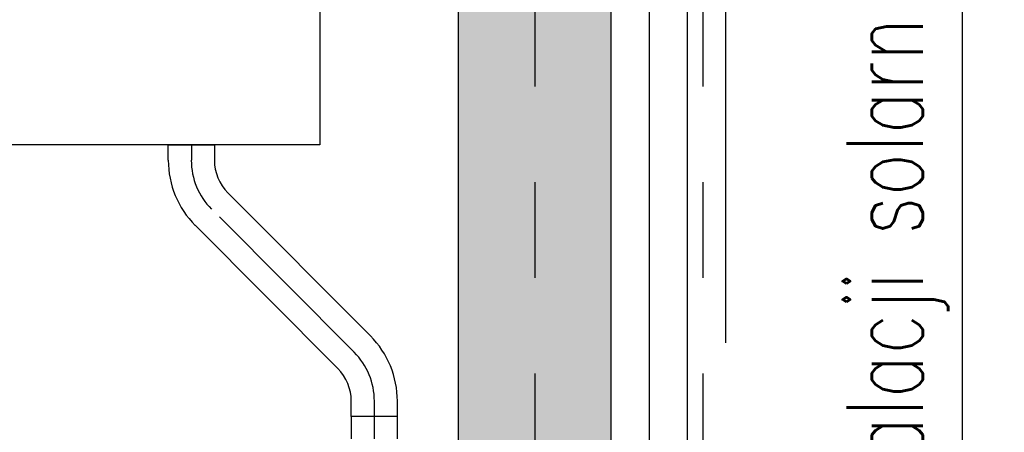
# Model space of a CAD drawing. Extents: x 41755 to 123924, y -112333 to 86187.
# Tile 566 of 582: x 102324 to 102452, y 84499 to 84553. Entities that reach past the tile are written whole.
import ezdxf
from ezdxf.enums import TextEntityAlignment as Align

# ---------------------------------------------------------------- set-up
doc = ezdxf.new("R2010")
doc.units = 0
doc.header["$LTSCALE"] = 50
for name, pattern in [('CENTER', [2, 1.25, -0.25, 0.25, -0.25]), ('DASHDOT', [1, 0.5, -0.25, 0, -0.25]), ('DASHED2', [0.375, 0.25, -0.125])]:
    doc.linetypes.add(name, pattern=pattern)
for name, color, linetype in [('I_opis', 80, 'CONTINUOUS'), ('Ins-co', 2, 'CONTINUOUS'), ('Ins-wod', 4, 'CONTINUOUS'), ('Os-osie glowne', 1, 'CENTER'), ('Sc-beton', 7, 'CONTINUOUS'), ('Sc-beton-hatch', 86, 'CONTINUOUS'), ('Sc-izolacja term-styropian', 151, 'STYROPIAN-KA'), ('W-idok nad', 5, 'DASHED2')]:
    doc.layers.add(name, color=color, linetype=linetype)
doc.styles.add('CP_ATTR', font='ROMANS.SHX')
doc.styles.add('I_text', font='simplex.shx', dxfattribs={"width": 0.7})
doc.linetypes.add('STYROPIAN-KA', pattern='A,0.0001,-0.1,[135,ltypeshp.shx,S=0.1,R=0,X=-0.1,Y=0],0,[135,ltypeshp.shx,S=0.1,R=180,X=0.1,Y=0],-0.1', length=0.2001)
doc.linetypes.add('ZIGZAG', pattern='A,0.00254,-5.08,[131,ltypeshp.shx,S=5.08,R=0,X=-5.08,Y=0],-10.16,[131,ltypeshp.shx,S=5.08,R=180,X=5.08,Y=0],-5.08', length=20.32254)

# ---------------------------------------------------------------- blocks, each defined once
blk = doc.blocks.new('_jgsjhjfhhfdf')
at = {"layer": 'Ins-wod'}
for p, q in [((-37.96, -288.13), (-37.96, -286.13)), ((-37.96, -286.13), (-31.93, -286.13)), ((-34.94, -286.13), (-34.94, -288.13)), ((-31.93, -286.13), (-31.93, -288.13)), ((-11.5, -311.11), (-30.17, -292.38)), ((-15.77, -315.37), (-34.44, -296.64)), ((-14.01, -321.63), (-14.01, -319.63)), ((-10.99, -321.63), (-10.99, -319.63)), ((-7.98, -321.63), (-7.98, -319.63)), ((-7.98, -321.63), (-14.01, -321.63)), ((-7.98, -321.63), (-14.01, -321.63)), ((-14.01, -321.63), (-14.01, -324.58)), ((-10.99, -324.58), (-10.99, -321.63)), ((-7.98, -324.58), (-7.98, -321.63))]:
    blk.add_line(p, q, dxfattribs=at)
at = {"layer": 'Ins-wod', "linetype": 'DASHDOT'}
blk.add_line((-13.63, -313.24), (-32.3, -294.51), dxfattribs=at)
at = {"layer": 'Ins-wod'}
blk.add_lwpolyline([(-82.36, -264.03), (-18.11, -264.03), (-18.11, -286.13), (-82.36, -286.13)], close=True, dxfattribs=at)
for centre, major_axis, start_param, end_param in [((-25.9, -288.13), (8.53, 8.53), 2.356194, 3.14002), ((-25.9, -288.13), (4.26, 4.26), 2.356194, 3.14002), ((-20.04, -319.63), (8.53, 8.53), 5.497787, 6.281613), ((-20.04, -319.63), (4.26, 4.26), 5.497787, 6.281613)]:
    blk.add_ellipse(centre, major_axis=major_axis, ratio=1, start_param=start_param, end_param=end_param, dxfattribs=at)
at = {"layer": 'Ins-wod', "linetype": 'DASHDOT'}
for centre, start_param, end_param in [((-25.9, -288.13), 0.785398, 1.569224), ((-20.04, -319.63), 3.926991, 4.710817)]:
    blk.add_ellipse(centre, major_axis=(-6.4, 6.4), ratio=1, start_param=start_param, end_param=end_param, dxfattribs=at)
at = {"layer": 'Ins-wod', "style": 'CP_ATTR', "flags": 9}
for tag, p, height, rotation, width in [('PRODUCT-TYPE', (-15.45, -4.46), 0.000337, 180, 48.619691), ('PRODUCER', (-15.45, -4.46), 0.000337, 180, 48.619691), ('ARTICLE', (-15.45, -4.46), 0.000337, 180, 48.619691), ('OTHER', (-15.45, -4.46), 0.000337, 180, 48.619691), ('FLOW', (-15.45, -4.46), 0.000337, 180, 48.619691), ('NAME', (-15.45, -4.46), 0.000337, 180, 48.619691), ('OTHER', (-6.2, -13.71), 0.000337, 270, 1.595002), ('FLOW', (-6.2, -13.71), 0.000337, 270, 1.595002), ('ARTICLE', (-6.2, -13.71), 0.000337, 270, 1.595002), ('PRODUCT-TYPE', (-6.2, -13.71), 0.000337, 270, 1.595002), ('PRODUCER', (-6.2, -13.71), 0.000337, 270, 1.595002), ('NAME', (-6.2, -13.71), 0.000337, 270, 1.595002), ('PRODUCT-TYPE', (-6.2, -110.17), 0.000337, 90, 24.508066), ('PRODUCER', (-6.2, -110.17), 0.000337, 90, 24.508066), ('ARTICLE', (-6.2, -110.17), 0.000337, 90, 24.508066), ('OTHER', (-6.2, -110.17), 0.000337, 90, 24.508066), ('FLOW', (-6.2, -110.17), 0.000337, 90, 24.508066), ('NAME', (-6.2, -110.17), 0.000337, 90, 24.508066), ('OTHER', (-30.83, -162.99), 0.000761, 270, 7.892014), ('FLOW', (-30.83, -162.99), 0.000761, 270, 7.892014), ('ARTICLE', (-30.83, -162.99), 0.000761, 270, 7.892014), ('PRODUCT-TYPE', (-30.83, -162.99), 0.000761, 270, 7.892014), ('PRODUCER', (-30.83, -162.99), 0.000761, 270, 7.892014), ('NAME', (-30.83, -162.99), 0.000761, 270, 7.892014), ('OTHER', (-68.46, -170.62), 0.000761, 90, 0.969593), ('FLOW', (-68.46, -170.62), 0.000761, 90, 0.969593), ('ARTICLE', (-68.46, -170.62), 0.000761, 90, 0.969593), ('PRODUCT-TYPE', (-68.46, -170.62), 0.000761, 90, 0.969593), ('PRODUCER', (-68.46, -170.62), 0.000761, 90, 0.969593), ('NAME', (-68.46, -170.62), 0.000761, 90, 0.969593), ('PRODUCT-TYPE', (-68.46, -210.38), 0.000761, 90, 0.969593), ('OTHER', (-68.46, -210.38), 0.000761, 90, 0.969593), ('FLOW', (-68.46, -210.38), 0.000761, 90, 0.969593), ('ARTICLE', (-68.46, -210.38), 0.000761, 90, 0.969593), ('PRODUCER', (-68.46, -210.38), 0.000761, 90, 0.969593), ('NAME', (-68.46, -210.38), 0.000761, 90, 0.969593), ('PRODUCT-TYPE', (-34.85, -236.79), 0.000761, 90, 0.623389), ('OTHER', (-34.85, -236.79), 0.000761, 90, 0.623389), ('FLOW', (-34.85, -236.79), 0.000761, 90, 0.623389), ('ARTICLE', (-34.85, -236.79), 0.000761, 90, 0.623389), ('PRODUCER', (-34.85, -236.79), 0.000761, 90, 0.623389), ('NAME', (-34.85, -236.79), 0.000761, 90, 0.623389), ('PRODUCT-TYPE', (-68.46, -241.03), 0.0001, 90, 1), ('OTHER', (-68.46, -241.03), 0.0001, 90, 1), ('FLOW', (-68.46, -241.03), 0.0001, 90, 1), ('ARTICLE', (-68.46, -241.03), 0.0001, 90, 1), ('PRODUCER', (-68.46, -241.03), 0.0001, 90, 1), ('NAME', (-68.46, -241.03), 0.0001, 90, 1), ('OTHER', (-68.46, -251.03), 0.000761, 90, 1.31406), ('FLOW', (-68.46, -251.03), 0.000761, 90, 1.31406), ('ARTICLE', (-68.46, -251.03), 0.000761, 90, 1.31406), ('PRODUCT-TYPE', (-68.46, -251.03), 0.000761, 90, 1.31406), ('PRODUCER', (-68.46, -251.03), 0.000761, 90, 1.31406), ('NAME', (-68.46, -251.03), 0.000761, 90, 1.31406), ('OTHER', (-68.46, -251.03), 0.000761, 270, 1.708279), ('FLOW', (-68.46, -251.03), 0.000761, 270, 1.708279), ('ARTICLE', (-68.46, -251.03), 0.000761, 270, 1.708279), ('PRODUCT-TYPE', (-68.46, -251.03), 0.000761, 270, 1.708279), ('PRODUCER', (-68.46, -251.03), 0.000761, 270, 1.708279), ('NAME', (-68.46, -251.03), 0.000761, 270, 1.708279), ('PRODUCT-TYPE', (-280.44, -283.67), 0.000603, 180, 18.176861), ('PRODUCER', (-280.44, -283.67), 0.000603, 180, 18.176861), ('ARTICLE', (-280.44, -283.67), 0.000603, 180, 18.176861), ('OTHER', (-280.44, -283.67), 0.000603, 180, 18.176861), ('FLOW', (-280.44, -283.67), 0.000603, 180, 18.176861), ('NAME', (-280.44, -283.67), 0.000603, 180, 18.176861), ('PRODUCT-TYPE', (-66.73, -319.6), 0.000603, 90, 5.550504), ('PRODUCER', (-66.73, -319.6), 0.000603, 90, 5.550504), ('OTHER', (-66.73, -319.6), 0.000603, 90, 5.550504), ('FLOW', (-66.73, -319.6), 0.000603, 90, 5.550504), ('ARTICLE', (-66.73, -319.6), 0.000603, 90, 5.550504), ('NAME', (-66.73, -319.6), 0.000603, 90, 5.550504), ('ARTICLE', (-10.99, -321.63), 0.0001, 90, 1), ('PRODUCT-TYPE', (-10.99, -321.63), 0.0001, 90, 1), ('PRODUCER', (-10.99, -321.63), 0.0001, 90, 1), ('OTHER', (-10.99, -321.63), 0.0001, 90, 1), ('FLOW', (-10.99, -321.63), 0.0001, 90, 1), ('NAME', (-10.99, -321.63), 0.0001, 90, 1), ('PRODUCT-TYPE', (-68.26, -323.31), 0.000603, 225, 3.259505), ('OTHER', (-68.26, -323.31), 0.000603, 225, 3.259505), ('FLOW', (-68.26, -323.31), 0.000603, 225, 3.259505), ('ARTICLE', (-68.26, -323.31), 0.000603, 225, 3.259505), ('PRODUCER', (-68.26, -323.31), 0.000603, 225, 3.259505), ('NAME', (-68.26, -323.31), 0.000603, 225, 3.259505), ('OTHER', (-10.99, -324.58), 0.000603, 90, 0.490663), ('FLOW', (-10.99, -324.58), 0.000603, 90, 0.490663), ('ARTICLE', (-10.99, -324.58), 0.000603, 90, 0.490663), ('PRODUCT-TYPE', (-10.99, -324.58), 0.000603, 90, 0.490663), ('PRODUCER', (-10.99, -324.58), 0.000603, 90, 0.490663), ('NAME', (-10.99, -324.58), 0.000603, 90, 0.490663), ('OTHER', (-68.11, -328.25), 0.000213, 270, 2.751934), ('FLOW', (-68.11, -328.25), 0.000213, 270, 2.751934), ('ARTICLE', (-68.11, -328.25), 0.000213, 270, 2.751934), ('PRODUCT-TYPE', (-68.11, -328.25), 0.000213, 270, 2.751934), ('PRODUCER', (-68.11, -328.25), 0.000213, 270, 2.751934), ('NAME', (-68.11, -328.25), 0.000213, 270, 2.751934), ('OTHER', (-10.99, -334.58), 0.000603, 270, 2.727353), ('FLOW', (-10.99, -334.58), 0.000603, 270, 2.727353), ('ARTICLE', (-10.99, -334.58), 0.000603, 270, 2.727353), ('PRODUCT-TYPE', (-10.99, -334.58), 0.000603, 270, 2.727353), ('PRODUCER', (-10.99, -334.58), 0.000603, 270, 2.727353), ('NAME', (-10.99, -334.58), 0.000603, 270, 2.727353), ('OTHER', (-68.11, -343.77), 0.000213, 270, 2.751934), ('FLOW', (-68.11, -343.77), 0.000213, 270, 2.751934), ('ARTICLE', (-68.11, -343.77), 0.000213, 270, 2.751934), ('PRODUCT-TYPE', (-68.11, -343.77), 0.000213, 270, 2.751934), ('PRODUCER', (-68.11, -343.77), 0.000213, 270, 2.751934), ('NAME', (-68.11, -343.77), 0.000213, 270, 2.751934), ('OTHER', (-10.99, -406.79), 0.0001, 270, 1), ('FLOW', (-10.99, -406.79), 0.0001, 270, 1), ('ARTICLE', (-10.99, -406.79), 0.0001, 270, 1), ('PRODUCT-TYPE', (-10.99, -406.79), 0.0001, 270, 1), ('PRODUCER', (-10.99, -406.79), 0.0001, 270, 1), ('NAME', (-10.99, -406.79), 0.0001, 270, 1), ('PRODUCT-TYPE', (-10.99, -428.15), 0.000603, 90, 17.159626), ('PRODUCT-TYPE', (-10.99, -428.15), 0.000603, 90, 15.082723), ('PRODUCER', (-10.99, -428.15), 0.000603, 90, 17.159626), ('PRODUCER', (-10.99, -428.15), 0.000603, 90, 15.082723), ('ARTICLE', (-10.99, -428.15), 0.000603, 90, 17.159626), ('ARTICLE', (-10.99, -428.15), 0.000603, 90, 15.082723), ('OTHER', (-10.99, -428.15), 0.000603, 90, 17.159626), ('NAME', (-10.99, -428.15), 0.000603, 90, 15.082723), ('FLOW', (-10.99, -428.15), 0.000603, 90, 15.082723), ('OTHER', (-10.99, -428.15), 0.000603, 90, 15.082723), ('NAME', (-10.99, -428.15), 0.000603, 90, 17.159626), ('FLOW', (-10.99, -428.15), 0.000603, 90, 17.159626), ('PRODUCT-TYPE', (-216.1, -610.33), 0.000603, 90, 18.979779), ('PRODUCER', (-216.1, -610.33), 0.000603, 90, 18.979779), ('ARTICLE', (-216.1, -610.33), 0.000603, 90, 18.979779), ('OTHER', (-216.1, -610.33), 0.000603, 90, 18.979779), ('NAME', (-216.1, -610.33), 0.000603, 90, 18.979779), ('FLOW', (-216.1, -610.33), 0.000603, 90, 18.979779), ('PRODUCT-TYPE', (-225.35, -619.57), 0.000603, 180, 25.057534), ('PRODUCER', (-225.35, -619.57), 0.000603, 180, 25.057534), ('ARTICLE', (-225.35, -619.57), 0.000603, 180, 25.057534), ('OTHER', (-225.35, -619.57), 0.000603, 180, 25.057534), ('FLOW', (-225.35, -619.57), 0.000603, 180, 25.057534), ('NAME', (-225.35, -619.57), 0.000603, 180, 25.057534)]:
    blk.add_attdef(tag, p, '', height=height, rotation=rotation, dxfattribs=dict(at, width=width))
at = {"layer": 'Ins-wod', "style": 'CP_ATTR', "text_generation_flag": 4, "width": 1, "flags": 9}
for tag in ['OTHER', 'FLOW', 'ARTICLE', 'PRODUCT-TYPE', 'PRODUCER', 'NAME']:
    blk.add_attdef(tag, (-15.44, -4.46), '', height=0.0001, dxfattribs=at)
at = {"layer": 'Ins-wod', "style": 'CP_ATTR', "text_generation_flag": 4, "flags": 9}
for tag, p, height, rotation, width in [('OTHER', (-188.54, -13.71), 0.0001, 90, 1), ('FLOW', (-188.54, -13.71), 0.0001, 90, 1), ('ARTICLE', (-188.54, -13.71), 0.0001, 90, 1), ('PRODUCT-TYPE', (-188.54, -13.71), 0.0001, 90, 1), ('PRODUCER', (-188.54, -13.71), 0.0001, 90, 1), ('NAME', (-188.54, -13.71), 0.0001, 90, 1), ('PRODUCT-TYPE', (-68.46, -146.87), 0.0001, 90, 1), ('OTHER', (-68.46, -146.87), 0.0001, 90, 1), ('FLOW', (-68.46, -146.87), 0.0001, 90, 1), ('ARTICLE', (-68.46, -146.87), 0.0001, 90, 1), ('PRODUCER', (-68.46, -146.87), 0.0001, 90, 1), ('NAME', (-68.46, -146.87), 0.0001, 90, 1), ('OTHER', (-68.46, -146.87), 0.000761, 270, 0.969593), ('FLOW', (-68.46, -146.87), 0.000761, 270, 0.969593), ('ARTICLE', (-68.46, -146.87), 0.000761, 270, 0.969593), ('PRODUCT-TYPE', (-68.46, -146.87), 0.000761, 270, 0.969593), ('PRODUCER', (-68.46, -146.87), 0.000761, 270, 0.969593), ('NAME', (-68.46, -146.87), 0.000761, 270, 0.969593), ('OTHER', (-30.83, -162.99), 0.0001, 90, 1), ('FLOW', (-30.83, -162.99), 0.0001, 90, 1), ('ARTICLE', (-30.83, -162.99), 0.0001, 90, 1), ('PRODUCT-TYPE', (-30.83, -162.99), 0.0001, 90, 1), ('PRODUCER', (-30.83, -162.99), 0.0001, 90, 1), ('NAME', (-30.83, -162.99), 0.0001, 90, 1), ('OTHER', (-68.46, -186.62), 0.000761, 270, 0.969593), ('FLOW', (-68.46, -186.62), 0.000761, 270, 0.969593), ('ARTICLE', (-68.46, -186.62), 0.000761, 270, 0.969593), ('PRODUCT-TYPE', (-68.46, -186.62), 0.000761, 270, 0.969593), ('PRODUCER', (-68.46, -186.62), 0.000761, 270, 0.969593), ('NAME', (-68.46, -186.62), 0.000761, 270, 0.969593), ('OTHER', (-68.46, -210.38), 0.0001, 270, 1), ('FLOW', (-68.46, -210.38), 0.0001, 270, 1), ('ARTICLE', (-68.46, -210.38), 0.0001, 270, 1), ('PRODUCT-TYPE', (-68.46, -210.38), 0.0001, 270, 1), ('PRODUCER', (-68.46, -210.38), 0.0001, 270, 1), ('NAME', (-68.46, -210.38), 0.0001, 270, 1), ('OTHER', (-34.85, -232.04), 0.0001, 90, 1), ('FLOW', (-34.85, -232.04), 0.0001, 90, 1), ('ARTICLE', (-34.85, -232.04), 0.0001, 90, 1), ('PRODUCT-TYPE', (-34.85, -232.04), 0.0001, 90, 1), ('PRODUCER', (-34.85, -232.04), 0.0001, 90, 1), ('NAME', (-34.85, -232.04), 0.0001, 90, 1), ('OTHER', (-390.05, -283.67), 0.0001, 180, 1), ('FLOW', (-390.05, -283.67), 0.0001, 180, 1), ('ARTICLE', (-390.05, -283.67), 0.0001, 180, 1), ('PRODUCT-TYPE', (-390.05, -283.67), 0.0001, 180, 1), ('PRODUCER', (-390.05, -283.67), 0.0001, 180, 1), ('NAME', (-390.05, -283.67), 0.0001, 180, 1), ('OTHER', (-66.73, -319.6), 0.0001, 270, 1), ('FLOW', (-66.73, -319.6), 0.0001, 270, 1), ('ARTICLE', (-66.73, -319.6), 0.0001, 270, 1), ('PRODUCT-TYPE', (-66.73, -319.6), 0.0001, 270, 1), ('PRODUCER', (-66.73, -319.6), 0.0001, 270, 1), ('NAME', (-66.73, -319.6), 0.0001, 270, 1), ('OTHER', (-82.16, -337.21), 0.0001, 225, 1), ('FLOW', (-82.16, -337.21), 0.0001, 225, 1), ('ARTICLE', (-82.16, -337.21), 0.0001, 225, 1), ('PRODUCT-TYPE', (-82.16, -337.21), 0.0001, 225, 1), ('PRODUCER', (-82.16, -337.21), 0.0001, 225, 1), ('NAME', (-82.16, -337.21), 0.0001, 225, 1), ('OTHER', (-10.99, -373.79), 0.0001, 90, 1), ('FLOW', (-10.99, -373.79), 0.0001, 90, 1), ('ARTICLE', (-10.99, -373.79), 0.0001, 90, 1), ('PRODUCT-TYPE', (-10.99, -373.79), 0.0001, 90, 1), ('PRODUCER', (-10.99, -373.79), 0.0001, 90, 1), ('NAME', (-10.99, -373.79), 0.0001, 90, 1), ('NAME', (-272.91, -422.54), 0.0001, 310, 1), ('PRODUCER', (-272.91, -422.54), 0.0001, 310, 1), ('PRODUCT-TYPE', (-272.91, -422.54), 0.0001, 310, 1), ('ARTICLE', (-272.91, -422.54), 0.0001, 310, 1), ('FLOW', (-272.91, -422.54), 0.0001, 310, 1), ('OTHER', (-272.91, -422.54), 0.0001, 310, 1), ('OTHER', (-376.44, -619.57), 0.0001, 180, 1), ('FLOW', (-376.44, -619.57), 0.0001, 180, 1), ('ARTICLE', (-376.44, -619.57), 0.0001, 180, 1), ('PRODUCT-TYPE', (-376.44, -619.57), 0.0001, 180, 1), ('PRODUCER', (-376.44, -619.57), 0.0001, 180, 1), ('NAME', (-376.44, -619.57), 0.0001, 180, 1)]:
    blk.add_attdef(tag, p, '', height=height, rotation=rotation, dxfattribs=dict(at, width=width))
at = {"layer": 'Ins-wod', "style": 'CP_ATTR', "width": 1, "flags": 9}
for tag in ['OTHER', 'WEIGHT', 'VOLTAGE', 'POWER', 'FLOW', 'TEMPERATURE', 'PN', 'DN', 'CHARACTER', 'ORDER-NO', 'PRODUCT-TYPE', 'ARTICLE', 'PRODUCER', 'NUMBER', 'GROUP', 'NAME']:
    blk.add_attdef(tag, text='', height=0.00005, rotation=270, dxfattribs=at).set_placement((-6.2, -18.99), align=Align.MIDDLE_LEFT)
at = {"layer": 'Ins-wod', "style": 'CP_ATTR', "flags": 9}
for tag, p, height, width in [('NAME', (-55.05, -133.45), 0.000761, 4.892514), ('PRODUCER', (-55.05, -133.45), 0.000761, 4.892514), ('PRODUCT-TYPE', (-55.05, -133.45), 0.000761, 4.892514), ('ARTICLE', (-55.05, -133.45), 0.000761, 4.892514), ('FLOW', (-55.05, -133.45), 0.000761, 4.892514), ('OTHER', (-55.05, -133.45), 0.000761, 4.892514), ('OTHER', (-25.58, -157.74), 0.000761, 0.854973), ('FLOW', (-25.58, -157.74), 0.000761, 0.854973), ('ARTICLE', (-25.58, -157.74), 0.000761, 0.854973), ('PRODUCT-TYPE', (-25.58, -157.74), 0.000761, 0.854973), ('PRODUCER', (-25.58, -157.74), 0.000761, 0.854973), ('NAME', (-25.58, -157.74), 0.000761, 0.854973), ('OTHER', (-225.35, -619.57), 0.0001, 1), ('FLOW', (-225.35, -619.57), 0.0001, 1), ('ARTICLE', (-225.35, -619.57), 0.0001, 1), ('PRODUCT-TYPE', (-225.35, -619.57), 0.0001, 1), ('PRODUCER', (-225.35, -619.57), 0.0001, 1), ('NAME', (-225.35, -619.57), 0.0001, 1)]:
    blk.add_attdef(tag, p, '', height=height, dxfattribs=dict(at, width=width))
at = {"layer": 'Ins-wod', "style": 'CP_ATTR', "text_generation_flag": 4, "width": 1, "flags": 9}
for tag, rotation, p in [('OTHER', 270, (-68.45, -154.15)), ('WEIGHT', 270, (-68.45, -154.15)), ('VOLTAGE', 270, (-68.45, -154.15)), ('POWER', 270, (-68.45, -154.15)), ('FLOW', 270, (-68.45, -154.15)), ('TEMPERATURE', 270, (-68.45, -154.15)), ('PN', 270, (-68.45, -154.15)), ('DN', 270, (-68.45, -154.15)), ('CHARACTER', 270, (-68.45, -154.15)), ('ORDER-NO', 270, (-68.45, -154.15)), ('PRODUCT-TYPE', 270, (-68.45, -154.15)), ('ARTICLE', 270, (-68.45, -154.15)), ('PRODUCER', 270, (-68.45, -154.15)), ('NUMBER', 270, (-68.45, -154.15)), ('GROUP', 270, (-68.45, -154.15)), ('NAME', 270, (-68.45, -154.15)), ('OTHER', 270, (-68.45, -193.91)), ('WEIGHT', 270, (-68.45, -193.91)), ('VOLTAGE', 270, (-68.45, -193.91)), ('POWER', 270, (-68.45, -193.91)), ('FLOW', 270, (-68.45, -193.91)), ('TEMPERATURE', 270, (-68.45, -193.91)), ('PN', 270, (-68.45, -193.91)), ('DN', 270, (-68.45, -193.91)), ('CHARACTER', 270, (-68.45, -193.91)), ('ORDER-NO', 270, (-68.45, -193.91)), ('PRODUCT-TYPE', 270, (-68.45, -193.91)), ('ARTICLE', 270, (-68.45, -193.91)), ('PRODUCER', 270, (-68.45, -193.91)), ('NUMBER', 270, (-68.45, -193.91)), ('GROUP', 270, (-68.45, -193.91)), ('NAME', 270, (-68.45, -193.91)), ('OTHER', 180, (-292.52, -283.67)), ('WEIGHT', 180, (-292.52, -283.67)), ('VOLTAGE', 180, (-292.52, -283.67)), ('POWER', 180, (-292.52, -283.67)), ('FLOW', 180, (-292.52, -283.67)), ('TEMPERATURE', 180, (-292.52, -283.67)), ('PN', 180, (-292.52, -283.67)), ('DN', 180, (-292.52, -283.67)), ('CHARACTER', 180, (-292.52, -283.67)), ('ORDER-NO', 180, (-292.52, -283.67)), ('PRODUCT-TYPE', 180, (-292.52, -283.67)), ('ARTICLE', 180, (-292.52, -283.67)), ('PRODUCER', 180, (-292.52, -283.67)), ('NUMBER', 180, (-292.52, -283.67)), ('GROUP', 180, (-292.52, -283.67)), ('NAME', 180, (-292.52, -283.67)), ('OTHER', 270, (-10.99, -324.49)), ('WEIGHT', 270, (-10.99, -324.49)), ('VOLTAGE', 270, (-10.99, -324.49)), ('POWER', 270, (-10.99, -324.49)), ('FLOW', 270, (-10.99, -324.49)), ('TEMPERATURE', 270, (-10.99, -324.49)), ('PN', 270, (-10.99, -324.49)), ('DN', 270, (-10.99, -324.49)), ('CHARACTER', 270, (-10.99, -324.49)), ('ORDER-NO', 270, (-10.99, -324.49)), ('PRODUCT-TYPE', 270, (-10.99, -324.49)), ('ARTICLE', 270, (-10.99, -324.49)), ('PRODUCER', 270, (-10.99, -324.49)), ('NUMBER', 270, (-10.99, -324.49)), ('GROUP', 270, (-10.99, -324.49)), ('NAME', 270, (-10.99, -324.49)), ('OTHER', 270, (-10.99, -373.7)), ('WEIGHT', 270, (-10.99, -373.7)), ('VOLTAGE', 270, (-10.99, -373.7)), ('POWER', 270, (-10.99, -373.7)), ('FLOW', 270, (-10.99, -373.7)), ('TEMPERATURE', 270, (-10.99, -373.7)), ('PN', 270, (-10.99, -373.7)), ('DN', 270, (-10.99, -373.7)), ('CHARACTER', 270, (-10.99, -373.7)), ('ORDER-NO', 270, (-10.99, -373.7)), ('PRODUCT-TYPE', 270, (-10.99, -373.7)), ('ARTICLE', 270, (-10.99, -373.7)), ('PRODUCER', 270, (-10.99, -373.7)), ('NUMBER', 270, (-10.99, -373.7)), ('GROUP', 270, (-10.99, -373.7)), ('NAME', 270, (-10.99, -373.7))]:
    blk.add_attdef(tag, text='', height=0.00005, rotation=rotation, dxfattribs=at).set_placement(p, align=Align.MIDDLE_LEFT)
at = {"layer": 'Ins-wod', "style": 'CP_ATTR', "flags": 9}
for tag, rotation, p in [('OTHER', 90, (-68.45, -163.34)), ('WEIGHT', 90, (-68.45, -163.34)), ('VOLTAGE', 90, (-68.45, -163.34)), ('POWER', 90, (-68.45, -163.34)), ('FLOW', 90, (-68.45, -163.34)), ('TEMPERATURE', 90, (-68.45, -163.34)), ('PN', 90, (-68.45, -163.34)), ('DN', 90, (-68.45, -163.34)), ('CHARACTER', 90, (-68.45, -163.34)), ('ORDER-NO', 90, (-68.45, -163.34)), ('PRODUCT-TYPE', 90, (-68.45, -163.34)), ('ARTICLE', 90, (-68.45, -163.34)), ('PRODUCER', 90, (-68.45, -163.34)), ('NUMBER', 90, (-68.45, -163.34)), ('GROUP', 90, (-68.45, -163.34)), ('NAME', 90, (-68.45, -163.34)), ('OTHER', 90, (-68.45, -203.09)), ('WEIGHT', 90, (-68.45, -203.09)), ('VOLTAGE', 90, (-68.45, -203.09)), ('POWER', 90, (-68.45, -203.09)), ('FLOW', 90, (-68.45, -203.09)), ('TEMPERATURE', 90, (-68.45, -203.09)), ('PN', 90, (-68.45, -203.09)), ('DN', 90, (-68.45, -203.09)), ('CHARACTER', 90, (-68.45, -203.09)), ('ORDER-NO', 90, (-68.45, -203.09)), ('PRODUCT-TYPE', 90, (-68.45, -203.09)), ('ARTICLE', 90, (-68.45, -203.09)), ('PRODUCER', 90, (-68.45, -203.09)), ('NUMBER', 90, (-68.45, -203.09)), ('GROUP', 90, (-68.45, -203.09)), ('NAME', 90, (-68.45, -203.09)), ('OTHER', 90, (-10.99, -358.82)), ('WEIGHT', 90, (-10.99, -358.82)), ('VOLTAGE', 90, (-10.99, -358.82)), ('POWER', 90, (-10.99, -358.82)), ('FLOW', 90, (-10.99, -358.82)), ('TEMPERATURE', 90, (-10.99, -358.82)), ('PN', 90, (-10.99, -358.82)), ('DN', 90, (-10.99, -358.82)), ('CHARACTER', 90, (-10.99, -358.82)), ('ORDER-NO', 90, (-10.99, -358.82)), ('PRODUCT-TYPE', 90, (-10.99, -358.82)), ('ARTICLE', 90, (-10.99, -358.82)), ('PRODUCER', 90, (-10.99, -358.82)), ('NUMBER', 90, (-10.99, -358.82)), ('GROUP', 90, (-10.99, -358.82)), ('NAME', 90, (-10.99, -358.82)), ('OTHER', 90, (-10.99, -406.88)), ('WEIGHT', 90, (-10.99, -406.88)), ('VOLTAGE', 90, (-10.99, -406.88)), ('POWER', 90, (-10.99, -406.88)), ('FLOW', 90, (-10.99, -406.88)), ('TEMPERATURE', 90, (-10.99, -406.88)), ('PN', 90, (-10.99, -406.88)), ('DN', 90, (-10.99, -406.88)), ('CHARACTER', 90, (-10.99, -406.88)), ('ORDER-NO', 90, (-10.99, -406.88)), ('PRODUCT-TYPE', 90, (-10.99, -406.88)), ('ARTICLE', 90, (-10.99, -406.88)), ('PRODUCER', 90, (-10.99, -406.88)), ('NUMBER', 90, (-10.99, -406.88)), ('GROUP', 90, (-10.99, -406.88)), ('NAME', 90, (-10.99, -406.88)), ('OTHER', 39.7785, (-27.7, -444.52)), ('WEIGHT', 39.7785, (-27.7, -444.52)), ('VOLTAGE', 39.7785, (-27.7, -444.52)), ('POWER', 39.7785, (-27.7, -444.52)), ('FLOW', 39.7785, (-27.7, -444.52)), ('TEMPERATURE', 39.7785, (-27.7, -444.52)), ('PN', 39.7785, (-27.7, -444.52)), ('DN', 39.7785, (-27.7, -444.52)), ('CHARACTER', 39.7785, (-27.7, -444.52)), ('ORDER-NO', 39.7785, (-27.7, -444.52)), ('PRODUCT-TYPE', 39.7785, (-27.7, -444.52)), ('ARTICLE', 39.7785, (-27.7, -444.52)), ('PRODUCER', 39.7785, (-27.7, -444.52)), ('NUMBER', 39.7785, (-27.7, -444.52)), ('GROUP', 39.7785, (-27.7, -444.52)), ('NAME', 39.7785, (-27.7, -444.52)), ('OTHER', 92.8705, (-268.23, -458.63)), ('WEIGHT', 92.8705, (-268.23, -458.63)), ('VOLTAGE', 92.8705, (-268.23, -458.63)), ('POWER', 92.8705, (-268.23, -458.63)), ('FLOW', 92.8705, (-268.23, -458.63)), ('TEMPERATURE', 92.8705, (-268.23, -458.63)), ('PN', 92.8705, (-268.23, -458.63)), ('DN', 92.8705, (-268.23, -458.63)), ('CHARACTER', 92.8705, (-268.23, -458.63)), ('ORDER-NO', 92.8705, (-268.23, -458.63)), ('PRODUCT-TYPE', 92.8705, (-268.23, -458.63)), ('ARTICLE', 92.8705, (-268.23, -458.63)), ('PRODUCER', 92.8705, (-268.23, -458.63)), ('NUMBER', 92.8705, (-268.23, -458.63)), ('GROUP', 92.8705, (-268.23, -458.63)), ('NAME', 92.8705, (-268.23, -458.63)), ('OTHER', 39.7785, (-53.75, -466.21)), ('WEIGHT', 39.7785, (-53.75, -466.21)), ('VOLTAGE', 39.7785, (-53.75, -466.21)), ('POWER', 39.7785, (-53.75, -466.21)), ('FLOW', 39.7785, (-53.75, -466.21)), ('TEMPERATURE', 39.7785, (-53.75, -466.21)), ('PN', 39.7785, (-53.75, -466.21)), ('DN', 39.7785, (-53.75, -466.21)), ('CHARACTER', 39.7785, (-53.75, -466.21)), ('ORDER-NO', 39.7785, (-53.75, -466.21)), ('PRODUCT-TYPE', 39.7785, (-53.75, -466.21)), ('ARTICLE', 39.7785, (-53.75, -466.21)), ('PRODUCER', 39.7785, (-53.75, -466.21)), ('NUMBER', 39.7785, (-53.75, -466.21)), ('GROUP', 39.7785, (-53.75, -466.21)), ('NAME', 39.7785, (-53.75, -466.21)), ('NAME', 90, (-216.1, -517.26)), ('GROUP', 90, (-216.1, -517.26)), ('NUMBER', 90, (-216.1, -517.26)), ('PRODUCER', 90, (-216.1, -517.26)), ('ARTICLE', 90, (-216.1, -517.26)), ('PRODUCT-TYPE', 90, (-216.1, -517.26)), ('ORDER-NO', 90, (-216.1, -517.26)), ('CHARACTER', 90, (-216.1, -517.26)), ('DN', 90, (-216.1, -517.26)), ('PN', 90, (-216.1, -517.26)), ('TEMPERATURE', 90, (-216.1, -517.26)), ('FLOW', 90, (-216.1, -517.26)), ('POWER', 90, (-216.1, -517.26)), ('VOLTAGE', 90, (-216.1, -517.26)), ('WEIGHT', 90, (-216.1, -517.26)), ('OTHER', 90, (-216.1, -517.26)), ('NAME', 90, (-216.1, -532.32)), ('GROUP', 90, (-216.1, -532.32)), ('NUMBER', 90, (-216.1, -532.32)), ('PRODUCER', 90, (-216.1, -532.32)), ('ARTICLE', 90, (-216.1, -532.32)), ('PRODUCT-TYPE', 90, (-216.1, -532.32)), ('ORDER-NO', 90, (-216.1, -532.32)), ('CHARACTER', 90, (-216.1, -532.32)), ('DN', 90, (-216.1, -532.32)), ('PN', 90, (-216.1, -532.32)), ('TEMPERATURE', 90, (-216.1, -532.32)), ('FLOW', 90, (-216.1, -532.32)), ('POWER', 90, (-216.1, -532.32)), ('VOLTAGE', 90, (-216.1, -532.32)), ('WEIGHT', 90, (-216.1, -532.32)), ('OTHER', 90, (-216.1, -532.32)), ('OTHER', 65.3427, (-236.5, -547.71)), ('WEIGHT', 65.3427, (-236.5, -547.71)), ('VOLTAGE', 65.3427, (-236.5, -547.71)), ('POWER', 65.3427, (-236.5, -547.71)), ('TEMPERATURE', 65.3427, (-236.5, -547.71)), ('PN', 65.3427, (-236.5, -547.71)), ('DN', 65.3427, (-236.5, -547.7)), ('CHARACTER', 65.3427, (-236.5, -547.71)), ('ORDER-NO', 65.3427, (-236.5, -547.71)), ('PRODUCT-TYPE', 65.3427, (-236.5, -547.71)), ('ARTICLE', 65.3427, (-236.5, -547.71)), ('PRODUCER', 65.3427, (-236.5, -547.71)), ('NUMBER', 65.3427, (-236.5, -547.71)), ('GROUP', 65.3427, (-236.5, -547.71)), ('FLOW', 65.3427, (-236.5, -547.71)), ('NAME', 65.3427, (-236.5, -547.71))]:
    blk.add_attdef(tag, text='', height=0.00005, rotation=rotation, dxfattribs=at).set_placement(p, align=Align.MIDDLE_LEFT)
at = {"layer": 'Ins-wod', "linetype": 'ByBlock', "style": 'CP_ATTR', "flags": 9}
for tag, p, height, width in [('PRODUCT-TYPE', (-34.85, -264.03), 0.000761, 3.579097), ('OTHER', (-34.85, -264.03), 0.000761, 3.579097), ('ARTICLE', (-34.85, -264.03), 0.000761, 3.579097), ('PRODUCER', (-34.85, -264.03), 0.000761, 3.579097), ('FLOW', (-34.85, -264.03), 0.000761, 3.579097), ('NAME', (-34.85, -264.03), 0.000761, 3.579097), ('PRODUCT-TYPE', (-399.29, -274.42), 0.000603, 41.632556), ('PRODUCER', (-399.29, -274.42), 0.000603, 41.632556), ('ARTICLE', (-399.29, -274.42), 0.000603, 41.632556), ('OTHER', (-399.29, -274.42), 0.000603, 41.632556), ('FLOW', (-399.29, -274.42), 0.000603, 41.632556), ('NAME', (-399.29, -274.42), 0.000603, 41.632556)]:
    blk.add_attdef(tag, p, '', height=height, rotation=90, dxfattribs=dict(at, width=width))
at = {"layer": 'Ins-wod', "style": 'CP_ATTR', "flags": 9}
for tag, p, height, rotation, oblique, width in [('OTHER', (-271.05, -292.27), 0.0001, 95, 360, 1), ('FLOW', (-271.05, -292.27), 0.0001, 95, 360, 1), ('ARTICLE', (-271.05, -292.27), 0.0001, 95, 360, 1), ('PRODUCT-TYPE', (-271.05, -292.27), 0.0001, 95, 360, 1), ('PRODUCER', (-271.05, -292.27), 0.0001, 95, 360, 1), ('NAME', (-271.05, -292.27), 0.0001, 95, 360, 1), ('OTHER', (-270.8, -295.15), 0.000603, 95, 0, 0.478976), ('FLOW', (-270.8, -295.15), 0.000603, 95, 0, 0.478976), ('ARTICLE', (-270.8, -295.15), 0.000603, 95, 0, 0.478976), ('PRODUCT-TYPE', (-270.8, -295.15), 0.000603, 95, 0, 0.478976), ('PRODUCER', (-270.8, -295.15), 0.000603, 95, 0, 0.478976), ('NAME', (-270.8, -295.15), 0.000603, 95, 0, 0.478976), ('OTHER', (-270.13, -302.72), 0.0001, 95, 360, 1), ('FLOW', (-270.13, -302.72), 0.0001, 95, 360, 1), ('ARTICLE', (-270.13, -302.72), 0.0001, 95, 360, 1), ('PRODUCT-TYPE', (-270.13, -302.72), 0.0001, 95, 360, 1), ('PRODUCER', (-270.13, -302.72), 0.0001, 95, 360, 1), ('NAME', (-270.13, -302.72), 0.0001, 95, 360, 1), ('OTHER', (-272.91, -311.53), 0.0001, 50, 0, 1), ('FLOW', (-272.91, -311.53), 0.0001, 50, 0, 1), ('ARTICLE', (-272.91, -311.53), 0.0001, 50, 0, 1), ('PRODUCT-TYPE', (-272.91, -311.53), 0.0001, 50, 0, 1), ('PRODUCER', (-272.91, -311.53), 0.0001, 50, 0, 1), ('NAME', (-272.91, -311.53), 0.0001, 50, 0, 1), ('OTHER', (-279.34, -319.2), 0.000483, 50, 0, 2.070393), ('FLOW', (-279.34, -319.2), 0.000483, 50, 0, 2.070393), ('ARTICLE', (-279.34, -319.2), 0.000483, 50, 0, 2.070393), ('PRODUCT-TYPE', (-279.34, -319.2), 0.000483, 50, 0, 2.070393), ('PRODUCER', (-279.34, -319.2), 0.000483, 50, 0, 2.070393), ('NAME', (-279.34, -319.2), 0.000483, 50, 0, 2.070393), ('OTHER', (-279.34, -414.88), 0.000483, 310, 360, 2.070393), ('FLOW', (-279.34, -414.88), 0.000483, 310, 360, 2.070393), ('ARTICLE', (-279.34, -414.88), 0.000483, 310, 360, 2.070393), ('PRODUCT-TYPE', (-279.34, -414.88), 0.000483, 310, 360, 2.070393), ('PRODUCER', (-279.34, -414.88), 0.000483, 310, 360, 2.070393), ('NAME', (-279.34, -414.88), 0.000483, 310, 360, 2.070393), ('PRODUCT-TYPE', (-259.91, -420.44), 0.000603, 24.9998, 360, 32.251138), ('PRODUCER', (-259.91, -420.44), 0.000603, 24.9998, 360, 32.251138), ('OTHER', (-259.91, -420.44), 0.000603, 24.9998, 360, 32.251138), ('ARTICLE', (-259.91, -420.44), 0.000603, 24.9998, 360, 32.251138), ('FLOW', (-259.91, -420.44), 0.000603, 24.9998, 360, 32.251138), ('NAME', (-259.91, -420.44), 0.000603, 24.9998, 360, 32.251138), ('OTHER', (-272.91, -422.54), 0.0001, 309.9998, 360, 1), ('FLOW', (-272.91, -422.54), 0.0001, 309.9998, 360, 1), ('ARTICLE', (-272.91, -422.54), 0.0001, 309.9998, 360, 1), ('PRODUCT-TYPE', (-272.91, -422.54), 0.0001, 309.9998, 360, 1), ('PRODUCER', (-272.91, -422.54), 0.0001, 309.9998, 360, 1), ('NAME', (-272.91, -422.54), 0.0001, 309.9998, 360, 1), ('OTHER', (-266.67, -423.92), 0.0001, 24.9998, 360, 1), ('FLOW', (-266.67, -423.92), 0.0001, 24.9998, 360, 1), ('ARTICLE', (-266.67, -423.92), 0.0001, 24.9998, 360, 1), ('PRODUCT-TYPE', (-266.67, -423.92), 0.0001, 24.9998, 360, 1), ('PRODUCER', (-266.67, -423.92), 0.0001, 24.9998, 360, 1), ('NAME', (-266.67, -423.92), 0.0001, 24.9998, 360, 1), ('OTHER', (-12.88, -432.18), 0.000603, 219.7785, 360, 0.69475), ('FLOW', (-12.88, -432.18), 0.000603, 219.7785, 360, 0.69475), ('ARTICLE', (-12.88, -432.18), 0.000603, 219.7785, 360, 0.69475), ('PRODUCT-TYPE', (-12.88, -432.18), 0.000603, 219.7785, 360, 0.69475), ('PRODUCER', (-12.88, -432.18), 0.000603, 219.7785, 360, 0.69475), ('NAME', (-12.88, -432.18), 0.000603, 219.7785, 360, 0.69475), ('OTHER', (-12.88, -432.18), 0.0001, 39.7785, 360, 1), ('FLOW', (-12.88, -432.18), 0.0001, 39.7785, 360, 1), ('ARTICLE', (-12.88, -432.18), 0.0001, 39.7785, 360, 1), ('PRODUCT-TYPE', (-12.88, -432.18), 0.0001, 39.7785, 360, 1), ('PRODUCER', (-12.88, -432.18), 0.0001, 39.7785, 360, 1), ('NAME', (-12.88, -432.18), 0.0001, 39.7785, 360, 1), ('ARTICLE', (-46, -459.75), 0.000603, 39.7785, 360, 3.963886), ('PRODUCT-TYPE', (-46, -459.75), 0.000603, 39.7785, 360, 3.963886), ('PRODUCER', (-46, -459.75), 0.000603, 39.7785, 360, 3.963886), ('OTHER', (-46, -459.75), 0.000603, 39.7785, 360, 3.963886), ('FLOW', (-46, -459.75), 0.000603, 39.7785, 360, 3.963886), ('NAME', (-46, -459.75), 0.000603, 39.7785, 360, 3.963886), ('OTHER', (-279.34, -494.2), 0.000483, 50, 0, 2.070393), ('FLOW', (-279.34, -494.2), 0.000483, 50, 0, 2.070393), ('ARTICLE', (-279.34, -494.2), 0.000483, 50, 0, 2.070393), ('PRODUCT-TYPE', (-279.34, -494.2), 0.000483, 50, 0, 2.070393), ('PRODUCER', (-279.34, -494.2), 0.000483, 50, 0, 2.070393), ('NAME', (-279.34, -494.2), 0.000483, 50, 0, 2.070393), ('OTHER', (-200.03, -495.47), 0.0001, 140, 0, 1), ('FLOW', (-200.03, -495.47), 0.0001, 140, 0, 1), ('ARTICLE', (-200.03, -495.47), 0.0001, 140, 0, 1), ('PRODUCT-TYPE', (-200.03, -495.47), 0.0001, 140, 0, 1), ('PRODUCER', (-200.03, -495.47), 0.0001, 140, 0, 1), ('NAME', (-200.03, -495.47), 0.0001, 140, 0, 1), ('PRODUCT-TYPE', (-192.37, -501.9), 0.000483, 140, 360, 2.070393), ('OTHER', (-192.37, -501.9), 0.000483, 140, 360, 2.070393), ('FLOW', (-192.37, -501.9), 0.000483, 140, 360, 2.070393), ('ARTICLE', (-192.37, -501.9), 0.000483, 140, 360, 2.070393), ('PRODUCER', (-192.37, -501.9), 0.000483, 140, 360, 2.070393), ('NAME', (-192.37, -501.9), 0.000483, 140, 360, 2.070393), ('PRODUCT-TYPE', (-98.55, -503.5), 0.000603, 39.7785, 360, 9.680023), ('PRODUCER', (-98.55, -503.5), 0.000603, 39.7785, 360, 9.680023), ('OTHER', (-98.55, -503.5), 0.000603, 39.7785, 360, 9.680023), ('FLOW', (-98.55, -503.5), 0.000603, 39.7785, 360, 9.680023), ('ARTICLE', (-98.55, -503.5), 0.000603, 39.7785, 360, 9.680023), ('NAME', (-98.55, -503.5), 0.000603, 39.7785, 360, 9.680023), ('PRODUCER', (-272.91, -597.49), 0.000483, 130, 0, 2.070393), ('PRODUCT-TYPE', (-272.91, -597.49), 0.000483, 130, 0, 2.070393), ('ARTICLE', (-272.91, -597.49), 0.000483, 130, 0, 2.070393), ('NAME', (-272.91, -597.49), 0.0001, 310, 360, 1), ('PRODUCER', (-272.91, -597.49), 0.0001, 310, 360, 1), ('PRODUCT-TYPE', (-272.91, -597.49), 0.0001, 310, 360, 1), ('ARTICLE', (-272.91, -597.49), 0.0001, 310, 360, 1), ('FLOW', (-272.91, -597.49), 0.0001, 310, 360, 1), ('OTHER', (-272.91, -597.49), 0.0001, 310, 360, 1), ('NAME', (-272.91, -597.49), 0.000483, 130, 0, 2.070393), ('FLOW', (-272.91, -597.49), 0.000483, 130, 0, 2.070393), ('OTHER', (-272.91, -597.49), 0.000483, 130, 0, 2.070393)]:
    blk.add_attdef(tag, p, '', height=height, rotation=rotation, dxfattribs=dict(at, oblique=oblique, width=width))

msp = doc.modelspace()

# ---------------------------------------------------------------- hatches: boundary and pattern name
at = {"layer": 'Sc-beton-hatch'}
h = msp.add_hatch(dxfattribs=at)
h.set_pattern_fill('ANSI33', color=256, style=0)
h.set_pattern_definition([(45, (48983.4185, 565.478), (-4.49012806, 4.49012806), []), (45, (48987.9087, 565.478), (-4.49012806, 4.49012806), [3.175, -1.5875])])
h.paths.add_polyline_path([(102400.966, 84822.541), (102380.966, 84822.541), (102380.966, 84184.541), (101950.966, 84184.541), (101950.966, 84164.541), (102380.966, 84164.541), (102380.966, 83414.541), (102380.966, 83145.541), (102400.966, 83145.541)])

# ---------------------------------------------------------------- linework, layer by layer
at = {"layer": 'I_opis', "ltscale": 10}
msp.add_line((102446.926, 84627.748), (102446.926, 84402.033), dxfattribs=at)
at = {"layer": 'Os-osie glowne'}
for points in [[(102390.966, 86106.541), (102390.966, 80129.541)], [(102412.966, 86106.541), (102412.966, 80129.541)]]:
    msp.add_lwpolyline(points, dxfattribs=at)
at = {"layer": 'Sc-beton'}
for points in [[(102400.966, 82496.541), (102400.966, 85584.541)], [(102380.966, 84184.541), (102380.966, 84822.541)]]:
    msp.add_lwpolyline(points, dxfattribs=at)
at = {"layer": 'Sc-izolacja term-styropian', "linetype": 'ByBlock'}
msp.add_lwpolyline([(102410.966, 82486.541), (102410.966, 85594.541)], dxfattribs=at)
at = {"layer": 'Sc-izolacja term-styropian', "linetype": 'ZIGZAG', "ltscale": 0.018}
msp.add_lwpolyline([(102405.966, 82491.541), (102405.966, 85589.541)], dxfattribs=at)
at = {"layer": 'W-idok nad', "ltscale": 5}
msp.add_lwpolyline([(103785.966, 81199.541), (102422.966, 81199.541), (102422.966, 81510.541), (102415.966, 81510.541), (102415.966, 84792.541), (102443.466, 84792.541), (102443.466, 84899.541), (103785.966, 84899.541)], dxfattribs=at)

# ---------------------------------------------------------------- block references
at = {"layer": 'Ins-co'}
msp.add_blockref('_jgsjhjfhhfdf', (102380.966, 84822.541), dxfattribs=at)

# ---------------------------------------------------------------- texts
at = {"layer": 'I_opis', "lineweight": 30, "style": 'I_text', "width": 0.7}
msp.add_text('2*%%C67*2,0 do instalacji solarnej na dach', height=10, rotation=90, dxfattribs=at).set_placement((102441.758, 84408.785))

doc.saveas('drawing.dxf')
